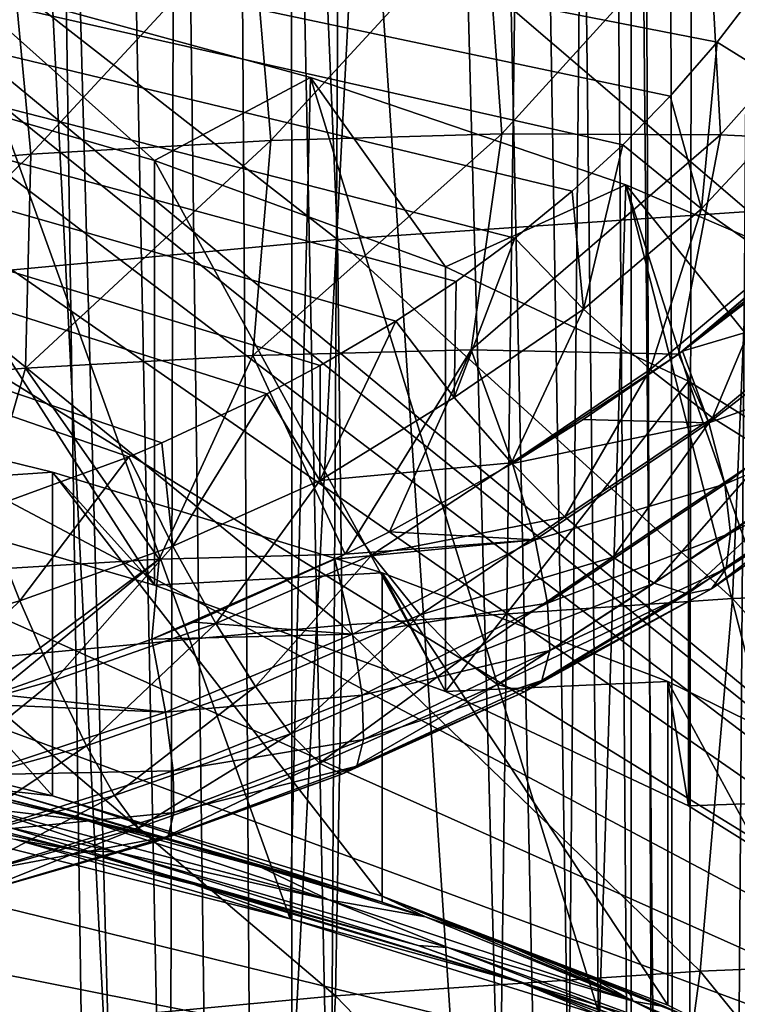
# Model space of a CAD drawing. Header units: metres. Extents: x -24 to 24, y -69 to 184.
# Tile 614 of 656: x 8.07 to 9.78, y 129.81 to 132.16. Entities that reach past the tile are written whole.
import ezdxf

# ---------------------------------------------------------------- set-up
doc = ezdxf.new("R2010")
doc.units = ezdxf.units.M
for name, color, linetype in [('1075', 7, 'CONTINUOUS'), ('1252', 7, 'CONTINUOUS'), ('1525', 7, 'CONTINUOUS'), ('1589', 7, 'CONTINUOUS'), ('1880', 7, 'CONTINUOUS'), ('1906', 7, 'CONTINUOUS'), ('2529', 7, 'CONTINUOUS'), ('2941', 7, 'CONTINUOUS'), ('367', 7, 'CONTINUOUS'), ('369', 7, 'CONTINUOUS'), ('373', 7, 'CONTINUOUS'), ('384', 7, 'CONTINUOUS'), ('3966', 2, 'CONTINUOUS'), ('3968', 7, 'CONTINUOUS'), ('420', 2, 'CONTINUOUS'), ('434', 7, 'CONTINUOUS'), ('466', 7, 'CONTINUOUS'), ('469', 7, 'CONTINUOUS'), ('479', 7, 'CONTINUOUS'), ('554', 2, 'CONTINUOUS'), ('563', 2, 'CONTINUOUS')]:
    doc.layers.add(name, color=color, linetype=linetype)

msp = doc.modelspace()

# ---------------------------------------------------------------- linework, layer by layer
at = {"layer": '1075'}
for points in [[(7.266926, 131.297819, 229.759048), (8.149351, 131.081476, 228.951644), (7.592079, 131.0442, 228.81253)], [(7.592079, 131.0442, 228.81253), (8.149351, 131.081476, 228.951644), (8.392549, 130.811853, 227.945398)], [(8.149351, 131.081476, 228.951644), (8.936125, 130.84174, 228.056939), (8.392549, 130.811853, 227.945398)], [(8.392549, 130.811853, 227.945398), (8.936125, 130.84174, 228.056939), (9.087517, 130.557749, 226.997068)], [(8.936125, 130.84174, 228.056939), (9.618159, 130.581392, 227.085305), (9.087517, 130.557749, 226.997068)], [(9.087517, 130.557749, 226.997068), (9.618159, 130.581392, 227.085305), (9.668103, 130.285139, 225.979672)], [(9.618159, 130.581392, 227.085305), (10.187542, 130.303432, 226.047944), (9.668103, 130.285139, 225.979672)], [(9.668103, 130.285139, 225.979672), (10.187542, 130.303432, 226.047944), (10.127065, 129.997452, 224.90601)]]:
    msp.add_3dface(points, dxfattribs=at)
at = {"layer": '1252'}
for points in [[(8.716774, 130.015126, 229.011493), (8.061916, 130.204599, 229.533526), (7.882141, 130.22449, 229.858868)], [(8.487692, 130.096698, 229.096574), (8.061916, 130.204599, 229.533526), (8.716774, 130.015126, 229.011493)], [(9.264841, 129.86334, 228.15606), (8.487692, 130.096698, 229.096574), (8.716774, 130.015126, 229.011493)], [(9.455415, 129.784644, 228.08397), (9.264841, 129.86334, 228.15606), (8.716774, 130.015126, 229.011493)], [(9.931993, 129.609796, 227.139304), (9.264841, 129.86334, 228.15606), (9.455415, 129.784644, 228.08397)]]:
    msp.add_3dface(points, dxfattribs=at)
at = {"layer": '1525'}
for points in [[(7.788582, 130.355696, 229.673121), (8.230963, 130.249801, 229.243359), (7.99786, 130.31193, 229.474414)], [(7.99786, 130.31193, 229.474414), (8.230963, 130.249801, 229.243359), (8.426416, 130.203788, 229.036246)], [(8.230963, 130.249801, 229.243359), (8.648611, 130.13776, 228.790204), (8.426416, 130.203788, 229.036246)], [(8.426416, 130.203788, 229.036246), (8.648611, 130.13776, 228.790204), (8.830043, 130.089678, 228.57539)], [(8.830043, 130.089678, 228.57539), (8.648611, 130.13776, 228.790204), (8.936023, 130.055029, 228.44608)], [(8.648611, 130.13776, 228.790204), (9.039974, 130.019971, 228.315241), (8.936023, 130.055029, 228.44608)]]:
    msp.add_3dface(points, dxfattribs=at)
at = {"layer": '1589'}
for points in [[(8.149369, 130.30873, 229.158681), (7.26694, 130.525075, 229.96609), (8.025967, 130.321839, 229.444251)], [(8.830043, 130.089678, 228.57539), (8.149369, 130.30873, 229.158681), (8.025967, 130.321839, 229.444251)], [(8.149369, 130.30873, 229.158681), (8.936023, 130.055029, 228.44608), (8.936127, 130.068999, 228.263992)], [(8.830043, 130.089678, 228.57539), (8.936023, 130.055029, 228.44608), (8.149369, 130.30873, 229.158681)], [(8.936023, 130.055029, 228.44608), (9.039974, 130.019971, 228.315241), (8.936127, 130.068999, 228.263992)], [(9.240278, 129.949167, 228.051167), (8.936127, 130.068999, 228.263992), (9.141225, 129.984739, 228.183777)], [(9.3372, 129.913236, 227.917341), (8.936127, 130.068999, 228.263992), (9.240278, 129.949167, 228.051167)], [(9.432845, 129.876617, 227.781082), (8.936127, 130.068999, 228.263992), (9.3372, 129.913236, 227.917341)], [(9.525302, 129.84005, 227.645131), (8.936127, 130.068999, 228.263992), (9.432845, 129.876617, 227.781082)], [(9.612468, 129.804451, 227.512892), (8.936127, 130.068999, 228.263992), (9.525302, 129.84005, 227.645131)], [(9.695288, 129.769546, 227.383358), (8.936127, 130.068999, 228.263992), (9.612468, 129.804451, 227.512892)], [(9.618168, 129.808648, 227.292347), (8.936127, 130.068999, 228.263992), (9.695288, 129.769546, 227.383358)], [(8.936127, 130.068999, 228.263992), (9.039974, 130.019971, 228.315241), (9.141225, 129.984739, 228.183777)]]:
    msp.add_3dface(points, dxfattribs=at)
at = {"layer": '1880'}
for points in [[(7.99786, 130.31193, 229.474414), (8.426416, 130.203788, 229.036246), (8.025967, 130.321839, 229.444251)], [(8.426416, 130.203788, 229.036246), (8.830043, 130.089678, 228.57539), (8.025967, 130.321839, 229.444251)]]:
    msp.add_3dface(points, dxfattribs=at)
at = {"layer": '1906'}
for points in [[(7.266926, 131.297819, 229.759048), (7.26694, 130.525075, 229.96609), (8.149369, 130.30873, 229.158681)], [(8.149351, 131.081476, 228.951644), (7.266926, 131.297819, 229.759048), (8.149369, 130.30873, 229.158681)], [(8.149351, 131.081476, 228.951644), (8.149369, 130.30873, 229.158681), (8.936127, 130.068999, 228.263992)], [(8.936125, 130.84174, 228.056939), (8.149351, 131.081476, 228.951644), (8.936127, 130.068999, 228.263992)], [(8.936125, 130.84174, 228.056939), (8.936127, 130.068999, 228.263992), (9.618168, 129.808648, 227.292347)], [(9.618159, 130.581392, 227.085305), (8.936125, 130.84174, 228.056939), (9.618168, 129.808648, 227.292347)], [(9.618159, 130.581392, 227.085305), (9.618168, 129.808648, 227.292347), (10.187557, 129.530682, 226.254965)], [(10.187542, 130.303432, 226.047944), (9.618159, 130.581392, 227.085305), (10.187557, 129.530682, 226.254965)]]:
    msp.add_3dface(points, dxfattribs=at)
at = {"layer": '2529'}
for points in [[(7.323194, 130.377317, 230.151773), (8.215618, 130.17727, 229.338424), (7.416585, 130.378054, 230.039866)], [(7.323194, 130.377317, 230.151773), (8.061916, 130.204599, 229.533526), (8.215618, 130.17727, 229.338424)], [(7.416585, 130.378054, 230.039866), (8.299127, 130.175053, 229.215066), (7.984425, 130.279411, 229.503292)], [(7.416585, 130.378054, 230.039866), (8.215618, 130.17727, 229.338424), (8.299127, 130.175053, 229.215066)], [(8.230963, 130.249801, 229.243359), (7.788582, 130.355696, 229.673121), (7.984425, 130.279411, 229.503292)], [(7.984425, 130.279411, 229.503292), (8.299127, 130.175053, 229.215066), (8.809066, 130.060414, 228.617312)], [(8.230963, 130.249801, 229.243359), (7.984425, 130.279411, 229.503292), (8.809066, 130.060414, 228.617312)], [(8.648611, 130.13776, 228.790204), (8.230963, 130.249801, 229.243359), (8.809066, 130.060414, 228.617312)], [(8.061916, 130.204599, 229.533526), (8.487692, 130.096698, 229.096574), (8.215618, 130.17727, 229.338424)], [(8.215618, 130.17727, 229.338424), (9.021957, 129.951142, 228.425201), (8.299127, 130.175053, 229.215066)], [(8.215618, 130.17727, 229.338424), (8.487692, 130.096698, 229.096574), (9.021957, 129.951142, 228.425201)], [(8.299127, 130.175053, 229.215066), (9.093411, 129.946317, 228.291812), (8.809066, 130.060414, 228.617312)], [(8.299127, 130.175053, 229.215066), (9.021957, 129.951142, 228.425201), (9.093411, 129.946317, 228.291812)], [(9.039974, 130.019971, 228.315241), (8.648611, 130.13776, 228.790204), (8.809066, 130.060414, 228.617312)], [(8.487692, 130.096698, 229.096574), (9.264841, 129.86334, 228.15606), (9.021957, 129.951142, 228.425201)], [(8.809066, 130.060414, 228.617312), (9.093411, 129.946317, 228.291812), (9.535589, 129.817843, 227.641588)], [(9.039974, 130.019971, 228.315241), (8.809066, 130.060414, 228.617312), (9.535589, 129.817843, 227.641588)], [(9.141225, 129.984739, 228.183777), (9.039974, 130.019971, 228.315241), (9.535589, 129.817843, 227.641588)], [(9.240278, 129.949167, 228.051167), (9.141225, 129.984739, 228.183777), (9.535589, 129.817843, 227.641588)], [(9.021957, 129.951142, 228.425201), (9.725849, 129.70214, 227.425078), (9.093411, 129.946317, 228.291812)], [(9.021957, 129.951142, 228.425201), (9.264841, 129.86334, 228.15606), (9.725849, 129.70214, 227.425078)], [(9.093411, 129.946317, 228.291812), (9.783492, 129.695155, 227.283467), (9.535589, 129.817843, 227.641588)], [(9.093411, 129.946317, 228.291812), (9.725849, 129.70214, 227.425078), (9.783492, 129.695155, 227.283467)], [(9.3372, 129.913236, 227.917341), (9.240278, 129.949167, 228.051167), (9.535589, 129.817843, 227.641588)], [(9.432845, 129.876617, 227.781082), (9.3372, 129.913236, 227.917341), (9.535589, 129.817843, 227.641588)], [(9.264841, 129.86334, 228.15606), (9.931993, 129.609796, 227.139304), (9.725849, 129.70214, 227.425078)], [(9.525302, 129.84005, 227.645131), (9.432845, 129.876617, 227.781082), (9.535589, 129.817843, 227.641588)], [(9.612468, 129.804451, 227.512892), (9.525302, 129.84005, 227.645131), (9.535589, 129.817843, 227.641588)], [(9.783492, 129.695155, 227.283467), (10.149676, 129.555562, 226.591664), (9.535589, 129.817843, 227.641588)], [(10.149676, 129.555562, 226.591664), (9.612468, 129.804451, 227.512892), (9.535589, 129.817843, 227.641588)]]:
    msp.add_3dface(points, dxfattribs=at)
at = {"layer": '2941'}
for points in [[(7.59215, 132.058404, 228.540701), (7.592079, 131.0442, 228.81253), (8.392549, 130.811853, 227.945398)], [(8.392568, 131.826069, 227.673615), (7.59215, 132.058404, 228.540701), (8.392549, 130.811853, 227.945398)], [(8.392568, 131.826069, 227.673615), (8.392549, 130.811853, 227.945398), (9.087517, 130.557749, 226.997068)], [(9.087458, 131.571995, 226.725398), (8.392568, 131.826069, 227.673615), (9.087517, 130.557749, 226.997068)], [(9.668066, 131.299382, 225.70799), (9.087458, 131.571995, 226.725398), (9.087517, 130.557749, 226.997068)], [(9.668066, 131.299382, 225.70799), (9.087517, 130.557749, 226.997068), (9.668103, 130.285139, 225.979672)], [(9.668066, 131.299382, 225.70799), (9.668103, 130.285139, 225.979672), (10.127065, 129.997452, 224.90601)], [(10.127082, 131.011662, 224.634208), (9.668066, 131.299382, 225.70799), (10.127065, 129.997452, 224.90601)]]:
    msp.add_3dface(points, dxfattribs=at)
at = {"layer": '367'}
for points in [[(9.530857, 145.2, -22.298548), (7.493662, -68.3, -23.063121), (7.493662, 145.2, -23.063121)], [(9.530857, -68.3, -22.298548), (7.493662, -68.3, -23.063121), (9.530857, 145.2, -22.298548)], [(11.491315, 145.2, -21.354442), (9.530857, -68.3, -22.298548), (9.530857, 145.2, -22.298548)], [(11.491315, -68.3, -21.354442), (9.530857, -68.3, -22.298548), (11.491315, 145.2, -21.354442)]]:
    msp.add_3dface(points, dxfattribs=at)
at = {"layer": '369'}
for points in [[(8.498087, 125.279155, 22.712222), (7.493662, 145.2, 23.063121), (6.892024, 125.285104, 23.25)], [(9.530857, 145.2, 22.298548), (7.493662, 145.2, 23.063121), (8.498087, 125.279155, 22.712222)], [(10.061175, 125.258644, 22.064344), (9.530857, 145.2, 22.298548), (8.498087, 125.279155, 22.712222)], [(11.491315, 145.2, 21.354442), (9.530857, 145.2, 22.298548), (10.061175, 125.258644, 22.064344)]]:
    msp.add_3dface(points, dxfattribs=at)
at = {"layer": '373'}
for points in [[(8.404031, 117.078155, 31.844411), (7.744492, 117.121991, 32.079788), (7.973852, 146.34323, 240.025613)], [(8.468643, 146.321564, 239.929914), (8.404031, 117.078155, 31.844411), (7.973852, 146.34323, 240.025613)], [(9.054924, 117.030988, 31.59047), (8.404031, 117.078155, 31.844411), (8.468643, 146.321564, 239.929914)], [(9.4365, 146.265815, 239.657781), (9.054924, 117.030988, 31.59047), (8.468643, 146.321564, 239.929914)], [(9.69641, 116.980597, 31.31836), (9.054924, 117.030988, 31.59047), (9.4365, 146.265815, 239.657781)], [(9.90746, 146.231918, 239.482057), (9.69641, 116.980597, 31.31836), (9.4365, 146.265815, 239.657781)], [(10.328971, 116.926983, 31.027914), (9.69641, 116.980597, 31.31836), (9.90746, 146.231918, 239.482057)]]:
    msp.add_3dface(points, dxfattribs=at)
at = {"layer": '384'}
for points in [[(9.811886, 132.649721, 242.327642), (8.790195, 132.580509, 242.631546), (9.811633, 131.704179, 242.198589)], [(8.790195, 132.580509, 242.631546), (7.745778, 132.483094, 242.822621), (8.82939, 131.637544, 242.49018)], [(9.811633, 131.704179, 242.198589), (8.790195, 132.580509, 242.631546), (8.82939, 131.637544, 242.49018)], [(8.82939, 131.637544, 242.49018), (7.745778, 132.483094, 242.822621), (7.825269, 131.543847, 242.673635)], [(9.811633, 131.704179, 242.198589), (8.82939, 131.637544, 242.49018), (9.772803, 130.779829, 241.964551)], [(10.672211, 130.816233, 241.589136), (9.811633, 131.704179, 242.198589), (9.772803, 130.779829, 241.964551)], [(8.82939, 131.637544, 242.49018), (7.825269, 131.543847, 242.673635), (8.840935, 130.716526, 242.240588)], [(9.772803, 130.779829, 241.964551), (8.82939, 131.637544, 242.49018), (8.840935, 130.716526, 242.240588)], [(8.840935, 130.716526, 242.240588), (7.825269, 131.543847, 242.673635), (7.88827, 130.627595, 242.414385)], [(10.672211, 130.816233, 241.589136), (9.772803, 130.779829, 241.964551), (10.536837, 129.923984, 241.278859)], [(9.772803, 130.779829, 241.964551), (8.840935, 130.716526, 242.240588), (9.69595, 129.889824, 241.628859)], [(10.536837, 129.923984, 241.278859), (9.772803, 130.779829, 241.964551), (9.69595, 129.889824, 241.628859)], [(8.840935, 130.716526, 242.240588), (7.88827, 130.627595, 242.414385), (8.824667, 129.83056, 241.886321)], [(9.69595, 129.889824, 241.628859), (8.840935, 130.716526, 242.240588), (8.824667, 129.83056, 241.886321)], [(8.824667, 129.83056, 241.886321), (7.88827, 130.627595, 242.414385), (7.933886, 129.747375, 242.04856)], [(10.536837, 129.923984, 241.278859), (9.69595, 129.889824, 241.628859), (10.355501, 129.078357, 240.875452)], [(9.69595, 129.889824, 241.628859), (8.824667, 129.83056, 241.886321), (9.582165, 129.046829, 241.196288)], [(10.355501, 129.078357, 240.875452), (9.69595, 129.889824, 241.628859), (9.582165, 129.046829, 241.196288)], [(8.824667, 129.83056, 241.886321), (7.933886, 129.747375, 242.04856), (8.780817, 128.992256, 241.432421)], [(9.582165, 129.046829, 241.196288), (8.824667, 129.83056, 241.886321), (8.780817, 128.992256, 241.432421)]]:
    msp.add_3dface(points, dxfattribs=at)
at = {"layer": '3966'}
for points in [[(7.908606, 132.258629, 229.287949), (8.716774, 130.015126, 229.011493), (7.882141, 130.22449, 229.858868)], [(7.908606, 132.258629, 229.287949), (8.764888, 132.024663, 228.414776), (8.716774, 130.015126, 229.011493)], [(8.764888, 132.024663, 228.414776), (9.455415, 129.784644, 228.08397), (8.716774, 130.015126, 229.011493)], [(8.764888, 132.024663, 228.414776), (9.518416, 131.768108, 227.457301), (9.455415, 129.784644, 228.08397)], [(9.518416, 131.768108, 227.457301), (10.08973, 129.535638, 227.08673), (9.455415, 129.784644, 228.08397)], [(9.518416, 131.768108, 227.457301), (10.160352, 131.491974, 226.426757), (10.08973, 129.535638, 227.08673)]]:
    msp.add_3dface(points, dxfattribs=at)
at = {"layer": '3968'}
for points in [[(11.355526, 132.970811, 223.038043), (11.453786, 129.202222, 208.963535), (7.249161, 132.678671, 222.363223)], [(11.453786, 129.202222, 208.963535), (7.405601, 132.459743, 221.530342), (7.249161, 132.678671, 222.363223)], [(11.453786, 129.202222, 208.963535), (7.460642, 132.234956, 220.685858), (7.405601, 132.459743, 221.530342)], [(11.453786, 129.202222, 208.963535), (7.41356, 132.007662, 219.84235), (7.460642, 132.234956, 220.685858)], [(11.453786, 129.202222, 208.963535), (7.264957, 131.78064, 219.010125), (7.41356, 132.007662, 219.84235)], [(11.453786, 129.202222, 208.963535), (7.016877, 131.557129, 218.201071), (7.264957, 131.78064, 219.010125)], [(11.453786, 129.202222, 208.963535), (6.672685, 131.340125, 217.426024), (7.016877, 131.557129, 218.201071)], [(11.453786, 129.202222, 208.963535), (6.237137, 131.132634, 216.695723), (6.672685, 131.340125, 217.426024)], [(11.453786, 129.202222, 208.963535), (5.715845, 130.937366, 216.019717), (6.237137, 131.132634, 216.695723)], [(11.453786, 129.202222, 208.963535), (5.116116, 130.757077, 215.407545), (5.715845, 130.937366, 216.019717)], [(11.453786, 129.202222, 208.963535), (4.448521, 130.594744, 214.869256), (5.116116, 130.757077, 215.407545)], [(11.453786, 129.202222, 208.963535), (3.708261, 130.449854, 214.403414), (4.448521, 130.594744, 214.869256)], [(11.453786, 129.202222, 208.963535), (2.955178, 130.332545, 214.041803), (3.708261, 130.449854, 214.403414)], [(11.453786, 129.202222, 208.963535), (2.232799, 130.244057, 213.784648), (2.955178, 130.332545, 214.041803)], [(11.453786, 129.202222, 208.963535), (1.477006, 130.173805, 213.598931), (2.232799, 130.244057, 213.784648)], [(11.453786, 129.202222, 208.963535), (0.71223, 130.124155, 213.491011), (1.477006, 130.173805, 213.598931)], [(11.453786, 129.202222, 208.963535), (0.000044, 130.096388, 213.459446), (0.71223, 130.124155, 213.491011)], [(0.000044, 130.096388, 213.459446), (11.453786, 129.202222, 208.963535), (5.726893, 129.089936, 209.123895)]]:
    msp.add_3dface(points, dxfattribs=at)
at = {"layer": '420'}
for points in [[(8.392568, 131.826069, 227.673615), (7.908606, 132.258629, 229.287949), (7.59215, 132.058404, 228.540701)], [(8.764888, 132.024663, 228.414776), (7.908606, 132.258629, 229.287949), (8.392568, 131.826069, 227.673615)], [(9.087458, 131.571995, 226.725398), (8.764888, 132.024663, 228.414776), (8.392568, 131.826069, 227.673615)], [(9.518416, 131.768108, 227.457301), (8.764888, 132.024663, 228.414776), (9.087458, 131.571995, 226.725398)], [(9.668066, 131.299382, 225.70799), (9.518416, 131.768108, 227.457301), (9.087458, 131.571995, 226.725398)], [(10.127082, 131.011662, 224.634208), (9.518416, 131.768108, 227.457301), (9.668066, 131.299382, 225.70799)], [(10.160352, 131.491974, 226.426757), (9.518416, 131.768108, 227.457301), (10.127082, 131.011662, 224.634208)]]:
    msp.add_3dface(points, dxfattribs=at)
at = {"layer": '434'}
for points in [[(7.787441, 113.458673, 32.549442), (8.725574, 113.389413, 32.197097), (7.950306, 141.953719, 235.325469)], [(7.950306, 141.953719, 235.325469), (8.725574, 113.389413, 32.197097), (8.155233, 141.934568, 235.219126)], [(8.155233, 141.934568, 235.219126), (8.725574, 113.389413, 32.197097), (8.351994, 141.913551, 235.099031)], [(8.351994, 141.913551, 235.099031), (8.725574, 113.389413, 32.197097), (8.539669, 141.890783, 234.965775)], [(8.539669, 141.890783, 234.965775), (8.725574, 113.389413, 32.197097), (8.717296, 141.866398, 234.820066)], [(8.717296, 141.866398, 234.820066), (8.725574, 113.389413, 32.197097), (8.883996, 141.840537, 234.662657)], [(8.725574, 113.389413, 32.197097), (9.646918, 113.31281, 31.805536), (8.883996, 141.840537, 234.662657)], [(8.883996, 141.840537, 234.662657), (9.646918, 113.31281, 31.805536), (9.039017, 141.813338, 234.494324)], [(9.039017, 141.813338, 234.494324), (9.646918, 113.31281, 31.805536), (9.181638, 141.784946, 234.315864)], [(9.181638, 141.784946, 234.315864), (9.646918, 113.31281, 31.805536), (9.311172, 141.755519, 234.128208)], [(9.311172, 141.755519, 234.128208), (9.646918, 113.31281, 31.805536), (9.426982, 141.725226, 233.932335)], [(9.426982, 141.725226, 233.932335), (9.646918, 113.31281, 31.805536), (9.528578, 141.694217, 233.729159)], [(9.528578, 141.694217, 233.729159), (9.646918, 113.31281, 31.805536), (9.61556, 141.66264, 233.519582)], [(9.61556, 141.66264, 233.519582), (9.646918, 113.31281, 31.805536), (9.687511, 141.630654, 233.304581)], [(9.646918, 113.31281, 31.805536), (10.537895, 113.230363, 31.381983), (9.687511, 141.630654, 233.304581)], [(9.687511, 141.630654, 233.304581), (10.537895, 113.230363, 31.381983), (9.744066, 141.598447, 233.08538)], [(9.744066, 141.598447, 233.08538), (10.537895, 113.230363, 31.381983), (9.784953, 141.566212, 232.86326)]]:
    msp.add_3dface(points, dxfattribs=at)
at = {"layer": '466'}
for points in [[(8.625243, 132.411781, 239.342612), (9.182936, 132.430375, 239.102265), (8.670582, 131.874434, 239.150196)], [(8.670582, 131.874434, 239.150196), (9.182936, 132.430375, 239.102265), (9.22167, 131.890015, 238.901324)], [(9.182936, 132.430375, 239.102265), (9.714322, 132.432068, 238.806258), (9.22167, 131.890015, 238.901324)], [(9.22167, 131.890015, 238.901324), (9.714322, 132.432068, 238.806258), (9.743839, 131.887817, 238.594991)], [(9.714322, 132.432068, 238.806258), (10.213228, 132.416409, 238.457665), (9.743839, 131.887817, 238.594991)], [(8.047609, 132.37686, 239.524935), (8.625243, 132.411781, 239.342612), (8.097557, 131.841681, 239.338878)], [(8.097557, 131.841681, 239.338878), (8.625243, 132.411781, 239.342612), (8.670582, 131.874434, 239.150196)], [(9.743839, 131.887817, 238.594991), (10.213228, 132.416409, 238.457665), (10.232873, 131.864921, 238.231598)], [(7.509523, 131.79246, 239.465473), (8.047609, 132.37686, 239.524935), (8.097557, 131.841681, 239.338878)], [(8.627878, 131.360365, 238.916507), (9.22167, 131.890015, 238.901324), (9.149128, 131.374231, 238.677967)], [(8.670582, 131.874434, 239.150196), (9.22167, 131.890015, 238.901324), (8.627878, 131.360365, 238.916507)], [(9.22167, 131.890015, 238.901324), (9.743839, 131.887817, 238.594991), (9.149128, 131.374231, 238.677967)], [(9.149128, 131.374231, 238.677967), (9.743839, 131.887817, 238.594991), (9.644083, 131.363664, 238.378516)], [(9.743839, 131.887817, 238.594991), (10.232873, 131.864921, 238.231598), (9.644083, 131.363664, 238.378516)], [(8.085108, 131.329933, 239.097385), (8.670582, 131.874434, 239.150196), (8.627878, 131.360365, 238.916507)], [(8.097557, 131.841681, 239.338878), (8.670582, 131.874434, 239.150196), (8.085108, 131.329933, 239.097385)], [(9.644083, 131.363664, 238.378516), (10.232873, 131.864921, 238.231598), (9.653682, 131.370642, 238.376646)], [(10.232873, 131.864921, 238.231598), (10.037353, 131.680004, 238.288498), (9.653682, 131.370642, 238.376646)], [(7.509523, 131.79246, 239.465473), (8.097557, 131.841681, 239.338878), (7.527598, 131.283608, 239.218696)], [(7.527598, 131.283608, 239.218696), (8.097557, 131.841681, 239.338878), (8.085108, 131.329933, 239.097385)], [(9.653682, 131.370642, 238.376646), (10.037353, 131.680004, 238.288498), (9.869006, 131.536506, 238.330604)], [(8.627878, 131.360365, 238.916507), (9.149128, 131.374231, 238.677967), (8.848023, 130.885826, 238.492484)], [(8.848023, 130.885826, 238.492484), (9.149128, 131.374231, 238.677967), (8.953855, 130.939244, 238.481262)], [(8.953855, 130.939244, 238.481262), (9.149128, 131.374231, 238.677967), (9.247545, 131.102587, 238.444419)], [(9.149128, 131.374231, 238.677967), (9.644083, 131.363664, 238.378516), (9.247545, 131.102587, 238.444419)], [(8.085108, 131.329933, 239.097385), (8.627878, 131.360365, 238.916507), (8.40357, 130.874305, 238.681533)], [(8.40357, 130.874305, 238.681533), (8.627878, 131.360365, 238.916507), (8.848023, 130.885826, 238.492484)], [(9.644083, 131.363664, 238.378516), (9.416184, 131.207438, 238.418936), (9.247545, 131.102587, 238.444419)], [(7.527598, 131.283608, 239.218696), (8.085108, 131.329933, 239.097385), (7.94557, 130.845843, 238.821942)], [(7.94557, 130.845843, 238.821942), (8.085108, 131.329933, 239.097385), (8.40357, 130.874305, 238.681533)], [(7.940488, 130.529407, 238.557649), (8.40357, 130.874305, 238.681533), (8.012312, 130.551554, 238.553987)], [(7.94557, 130.845843, 238.821942), (8.40357, 130.874305, 238.681533), (7.940488, 130.529407, 238.557649)], [(8.012312, 130.551554, 238.553987), (8.40357, 130.874305, 238.681533), (8.386737, 130.68322, 238.531422)], [(8.848023, 130.885826, 238.492484), (8.823597, 130.873883, 238.494937), (8.386737, 130.68322, 238.531422)], [(8.40357, 130.874305, 238.681533), (8.848023, 130.885826, 238.492484), (8.386737, 130.68322, 238.531422)], [(8.386737, 130.68322, 238.531422), (8.823597, 130.873883, 238.494937), (8.486916, 130.723252, 238.524165)]]:
    msp.add_3dface(points, dxfattribs=at)
at = {"layer": '469'}
for points in [[(8.331806, 131.118734, 236.042259), (0, 134.01112, 234.452787), (7.985032, 130.991474, 236.091583)], [(8.410031, 131.151584, 236.029201), (0, 134.01112, 234.452787), (8.331806, 131.118734, 236.042259)], [(8.660595, 131.268786, 235.981789), (0, 134.01112, 234.452787), (8.410031, 131.151584, 236.029201)], [(8.788349, 131.33645, 235.953928), (0, 134.01112, 234.452787), (8.660595, 131.268786, 235.981789)], [(8.968685, 131.442522, 235.909676), (0, 134.01112, 234.452787), (8.788349, 131.33645, 235.953928)], [(9.112951, 131.537713, 235.869456), (0, 134.01112, 234.452787), (8.968685, 131.442522, 235.909676)], [(9.253479, 131.640845, 235.825425), (0, 134.01112, 234.452787), (9.112951, 131.537713, 235.869456)], [(9.3902, 131.752929, 235.777109), (0, 134.01112, 234.452787), (9.253479, 131.640845, 235.825425)], [(9.510827, 131.863505, 235.729032), (0, 134.01112, 234.452787), (9.3902, 131.752929, 235.777109)], [(9.624288, 131.979807, 235.678078), (0, 134.01112, 234.452787), (9.510827, 131.863505, 235.729032)], [(9.73624, 132.10933, 235.620915), (0, 134.01112, 234.452787), (9.624288, 131.979807, 235.678078)], [(9.818353, 132.216362, 235.573378), (0, 134.01112, 234.452787), (9.73624, 132.10933, 235.620915)]]:
    msp.add_3dface(points, dxfattribs=at)
at = {"layer": '479'}
for points in [[(9.818353, 132.216362, 235.573378), (9.73624, 132.10933, 235.620915), (9.947812, 131.977285, 235.714723)], [(9.73624, 132.10933, 235.620915), (9.624288, 131.979807, 235.678078), (9.698822, 131.710588, 235.831217)], [(9.947812, 131.977285, 235.714723), (9.73624, 132.10933, 235.620915), (9.698822, 131.710588, 235.831217)], [(9.624288, 131.979807, 235.678078), (9.510827, 131.863505, 235.729032), (9.698822, 131.710588, 235.831217)], [(9.881227, 131.583204, 235.971443), (9.947812, 131.977285, 235.714723), (9.698822, 131.710588, 235.831217)], [(9.510827, 131.863505, 235.729032), (9.3902, 131.752929, 235.777109), (9.41706, 131.471378, 235.933914)], [(9.698822, 131.710588, 235.831217), (9.510827, 131.863505, 235.729032), (9.41706, 131.471378, 235.933914)], [(9.3902, 131.752929, 235.777109), (9.253479, 131.640845, 235.825425), (9.41706, 131.471378, 235.933914)], [(9.576571, 131.327458, 236.07911), (9.698822, 131.710588, 235.831217), (9.41706, 131.471378, 235.933914)], [(9.881227, 131.583204, 235.971443), (9.698822, 131.710588, 235.831217), (9.576571, 131.327458, 236.07911)], [(9.41706, 131.471378, 235.933914), (9.253479, 131.640845, 235.825425), (9.107991, 131.260494, 236.022601)], [(9.253479, 131.640845, 235.825425), (9.112951, 131.537713, 235.869456), (9.107991, 131.260494, 236.022601)], [(9.725192, 131.211793, 236.257357), (9.881227, 131.583204, 235.971443), (9.576571, 131.327458, 236.07911)], [(10.050995, 131.483872, 236.146011), (9.881227, 131.583204, 235.971443), (9.725192, 131.211793, 236.257357)], [(9.112951, 131.537713, 235.869456), (8.968685, 131.442522, 235.909676), (9.107991, 131.260494, 236.022601)], [(9.653682, 131.370642, 238.376646), (9.869006, 131.536506, 238.330604), (10.111404, 131.507081, 238.109646)], [(9.653682, 131.370642, 238.376646), (10.111404, 131.507081, 238.109646), (9.716547, 131.200013, 238.197473)], [(10.111404, 131.507081, 238.109646), (10.158716, 131.357391, 237.903264), (9.716547, 131.200013, 238.197473)], [(9.858482, 131.12784, 236.463329), (10.050995, 131.483872, 236.146011), (9.725192, 131.211793, 236.257357)], [(9.244816, 131.103817, 236.170974), (9.41706, 131.471378, 235.933914), (9.107991, 131.260494, 236.022601)], [(9.576571, 131.327458, 236.07911), (9.41706, 131.471378, 235.933914), (9.244816, 131.103817, 236.170974)], [(9.107991, 131.260494, 236.022601), (8.968685, 131.442522, 235.909676), (8.787331, 131.06159, 236.109797)], [(8.968685, 131.442522, 235.909676), (8.788349, 131.33645, 235.953928), (8.787331, 131.06159, 236.109797)], [(9.644083, 131.363664, 238.378516), (9.653682, 131.370642, 238.376646), (9.716547, 131.200013, 238.197473)], [(9.416184, 131.207438, 238.418936), (9.644083, 131.363664, 238.378516), (9.716547, 131.200013, 238.197473)], [(9.716547, 131.200013, 238.197473), (10.158716, 131.357391, 237.903264), (9.754307, 131.053181, 237.991808)], [(10.158716, 131.357391, 237.903264), (10.17774, 131.235063, 237.675421), (9.754307, 131.053181, 237.991808)], [(8.788349, 131.33645, 235.953928), (8.660595, 131.268786, 235.981789), (8.787331, 131.06159, 236.109797)], [(9.372408, 130.975304, 236.351217), (9.576571, 131.327458, 236.07911), (9.244816, 131.103817, 236.170974)], [(9.725192, 131.211793, 236.257357), (9.576571, 131.327458, 236.07911), (9.372408, 130.975304, 236.351217)], [(8.660595, 131.268786, 235.981789), (8.410031, 131.151584, 236.029201), (8.436217, 130.905278, 236.17175)], [(8.787331, 131.06159, 236.109797), (8.660595, 131.268786, 235.981789), (8.436217, 130.905278, 236.17175)], [(9.244816, 131.103817, 236.170974), (9.107991, 131.260494, 236.022601), (8.787331, 131.06159, 236.109797)], [(9.754307, 131.053181, 237.991808), (10.17774, 131.235063, 237.675421), (9.768053, 130.935983, 237.765183)], [(10.17774, 131.235063, 237.675421), (10.16791, 131.143751, 237.432924), (9.768053, 130.935983, 237.765183)], [(9.247545, 131.102587, 238.444419), (9.416184, 131.207438, 238.418936), (9.716547, 131.200013, 238.197473)], [(9.247545, 131.102587, 238.444419), (9.716547, 131.200013, 238.197473), (9.301633, 130.920034, 238.247392)], [(9.716547, 131.200013, 238.197473), (9.754307, 131.053181, 237.991808), (9.301633, 130.920034, 238.247392)], [(9.487067, 130.878684, 236.558102), (9.725192, 131.211793, 236.257357), (9.372408, 130.975304, 236.351217)], [(9.858482, 131.12784, 236.463329), (9.725192, 131.211793, 236.257357), (9.487067, 130.878684, 236.558102)], [(8.410031, 131.151584, 236.029201), (8.331806, 131.118734, 236.042259), (8.436217, 130.905278, 236.17175)], [(9.768053, 130.935983, 237.765183), (10.16791, 131.143751, 237.432924), (9.757386, 130.851818, 237.524173)], [(10.16791, 131.143751, 237.432924), (10.129518, 131.086184, 237.183022), (9.757386, 130.851818, 237.524173)], [(8.331806, 131.118734, 236.042259), (7.985032, 130.991474, 236.091583), (8.071201, 130.774626, 236.221427)], [(8.436217, 130.905278, 236.17175), (8.331806, 131.118734, 236.042259), (8.071201, 130.774626, 236.221427)], [(9.585466, 130.81676, 236.785625), (9.858482, 131.12784, 236.463329), (9.487067, 130.878684, 236.558102)], [(9.972457, 131.078108, 236.690871), (9.858482, 131.12784, 236.463329), (9.585466, 130.81676, 236.785625)], [(8.911955, 130.884294, 236.278333), (9.244816, 131.103817, 236.170974), (8.787331, 131.06159, 236.109797)], [(9.372408, 130.975304, 236.351217), (9.244816, 131.103817, 236.170974), (8.911955, 130.884294, 236.278333)], [(8.953855, 130.939244, 238.481262), (9.247545, 131.102587, 238.444419), (9.301633, 130.920034, 238.247392)], [(9.757386, 130.851818, 237.524173), (10.129518, 131.086184, 237.183022), (9.722615, 130.803129, 237.275771)], [(10.129518, 131.086184, 237.183022), (10.063711, 131.064083, 236.933183), (9.722615, 130.803129, 237.275771)], [(8.539005, 130.720645, 236.340752), (8.787331, 131.06159, 236.109797), (8.436217, 130.905278, 236.17175)], [(8.911955, 130.884294, 236.278333), (8.787331, 131.06159, 236.109797), (8.539005, 130.720645, 236.340752)], [(9.664748, 130.791329, 237.027184), (9.972457, 131.078108, 236.690871), (9.585466, 130.81676, 236.785625)], [(10.063711, 131.064083, 236.933183), (9.972457, 131.078108, 236.690871), (9.664748, 130.791329, 237.027184)], [(9.722615, 130.803129, 237.275771), (10.063711, 131.064083, 236.933183), (9.664748, 130.791329, 237.027184)], [(9.301633, 130.920034, 238.247392), (9.754307, 131.053181, 237.991808), (9.331011, 130.768953, 238.020059)], [(9.754307, 131.053181, 237.991808), (9.768053, 130.935983, 237.765183), (9.331011, 130.768953, 238.020059)], [(8.071201, 130.774626, 236.221427), (7.985032, 130.991474, 236.091583), (7.695541, 130.667753, 236.259847)], [(9.026724, 130.741045, 236.482482), (9.372408, 130.975304, 236.351217), (8.911955, 130.884294, 236.278333)], [(9.487067, 130.878684, 236.558102), (9.372408, 130.975304, 236.351217), (9.026724, 130.741045, 236.482482)], [(8.823597, 130.873883, 238.494937), (9.301633, 130.920034, 238.247392), (8.865885, 130.694927, 238.297349)], [(8.823597, 130.873883, 238.494937), (8.848023, 130.885826, 238.492484), (9.301633, 130.920034, 238.247392)], [(8.848023, 130.885826, 238.492484), (8.953855, 130.939244, 238.481262), (9.301633, 130.920034, 238.247392)], [(9.301633, 130.920034, 238.247392), (9.331011, 130.768953, 238.020059), (8.865885, 130.694927, 238.297349)], [(9.331011, 130.768953, 238.020059), (9.768053, 130.935983, 237.765183), (9.336498, 130.655783, 237.769996)], [(9.768053, 130.935983, 237.765183), (9.757386, 130.851818, 237.524173), (9.336498, 130.655783, 237.769996)], [(8.154099, 130.584957, 236.390146), (8.436217, 130.905278, 236.17175), (8.071201, 130.774626, 236.221427)], [(8.539005, 130.720645, 236.340752), (8.436217, 130.905278, 236.17175), (8.154099, 130.584957, 236.390146)], [(8.486916, 130.723252, 238.524165), (8.823597, 130.873883, 238.494937), (8.865885, 130.694927, 238.297349)], [(8.633671, 130.569545, 236.54428), (8.911955, 130.884294, 236.278333), (8.539005, 130.720645, 236.340752)], [(9.026724, 130.741045, 236.482482), (8.911955, 130.884294, 236.278333), (8.633671, 130.569545, 236.54428)], [(9.127793, 130.636641, 236.715406), (9.487067, 130.878684, 236.558102), (9.026724, 130.741045, 236.482482)], [(9.585466, 130.81676, 236.785625), (9.487067, 130.878684, 236.558102), (9.127793, 130.636641, 236.715406)], [(9.336498, 130.655783, 237.769996), (9.757386, 130.851818, 237.524173), (9.317908, 130.584314, 237.50558)], [(9.757386, 130.851818, 237.524173), (9.722615, 130.803129, 237.275771), (9.317908, 130.584314, 237.50558)], [(9.211778, 130.57458, 236.969304), (9.585466, 130.81676, 236.785625), (9.127793, 130.636641, 236.715406)], [(9.664748, 130.791329, 237.027184), (9.585466, 130.81676, 236.785625), (9.211778, 130.57458, 236.969304)], [(9.317908, 130.584314, 237.50558), (9.722615, 130.803129, 237.275771), (9.275866, 130.556941, 237.235669)], [(9.722615, 130.803129, 237.275771), (9.664748, 130.791329, 237.027184), (9.275866, 130.556941, 237.235669)], [(9.275866, 130.556941, 237.235669), (9.664748, 130.791329, 237.027184), (9.211778, 130.57458, 236.969304)], [(7.760482, 130.474644, 236.427999), (8.071201, 130.774626, 236.221427), (7.695541, 130.667753, 236.259847)], [(8.154099, 130.584957, 236.390146), (8.071201, 130.774626, 236.221427), (7.760482, 130.474644, 236.427999)], [(8.865885, 130.694927, 238.297349), (9.331011, 130.768953, 238.020059), (8.888618, 130.549486, 238.070311)], [(9.331011, 130.768953, 238.020059), (9.336498, 130.655783, 237.769996), (8.888618, 130.549486, 238.070311)], [(8.717134, 130.456894, 236.775711), (9.026724, 130.741045, 236.482482), (8.633671, 130.569545, 236.54428)], [(9.127793, 130.636641, 236.715406), (9.026724, 130.741045, 236.482482), (8.717134, 130.456894, 236.775711)], [(8.23037, 130.42825, 236.592477), (8.539005, 130.720645, 236.340752), (8.154099, 130.584957, 236.390146)], [(8.633671, 130.569545, 236.54428), (8.539005, 130.720645, 236.340752), (8.23037, 130.42825, 236.592477)], [(8.386737, 130.68322, 238.531422), (8.486916, 130.723252, 238.524165), (8.865885, 130.694927, 238.297349)], [(8.012312, 130.551554, 238.553987), (8.386737, 130.68322, 238.531422), (8.419304, 130.508534, 238.333095)], [(8.386737, 130.68322, 238.531422), (8.865885, 130.694927, 238.297349), (8.419304, 130.508534, 238.333095)], [(8.865885, 130.694927, 238.297349), (8.888618, 130.549486, 238.070311), (8.419304, 130.508534, 238.333095)], [(8.786677, 130.38636, 237.027515), (9.127793, 130.636641, 236.715406), (8.717134, 130.456894, 236.775711)], [(9.211778, 130.57458, 236.969304), (9.127793, 130.636641, 236.715406), (8.786677, 130.38636, 237.027515)], [(8.888618, 130.549486, 238.070311), (9.336498, 130.655783, 237.769996), (8.891852, 130.443148, 237.821518)], [(9.336498, 130.655783, 237.769996), (9.317908, 130.584314, 237.50558), (8.891852, 130.443148, 237.821518)], [(7.820074, 130.313989, 236.629052), (8.154099, 130.584957, 236.390146), (7.760482, 130.474644, 236.427999)], [(8.23037, 130.42825, 236.592477), (8.154099, 130.584957, 236.390146), (7.820074, 130.313989, 236.629052)], [(8.297598, 130.309472, 236.822008), (8.633671, 130.569545, 236.54428), (8.23037, 130.42825, 236.592477)], [(8.717134, 130.456894, 236.775711), (8.633671, 130.569545, 236.54428), (8.297598, 130.309472, 236.822008)], [(8.840038, 130.360236, 237.291497), (9.211778, 130.57458, 236.969304), (8.786677, 130.38636, 237.027515)], [(9.275866, 130.556941, 237.235669), (9.211778, 130.57458, 236.969304), (8.840038, 130.360236, 237.291497)], [(8.891852, 130.443148, 237.821518), (9.317908, 130.584314, 237.50558), (8.875481, 130.379373, 237.559067)], [(9.317908, 130.584314, 237.50558), (9.275866, 130.556941, 237.235669), (8.875481, 130.379373, 237.559067)], [(7.940488, 130.529407, 238.557649), (8.012312, 130.551554, 238.553987), (8.419304, 130.508534, 238.333095)], [(8.419304, 130.508534, 238.333095), (8.888618, 130.549486, 238.070311), (8.436998, 130.368707, 238.106274)], [(8.888618, 130.549486, 238.070311), (8.891852, 130.443148, 237.821518), (8.436998, 130.368707, 238.106274)], [(8.875481, 130.379373, 237.559067), (9.275866, 130.556941, 237.235669), (8.840038, 130.360236, 237.291497)], [(7.940488, 130.529407, 238.557649), (8.419304, 130.508534, 238.333095), (7.9659, 130.358834, 238.358563)], [(8.419304, 130.508534, 238.333095), (8.436998, 130.368707, 238.106274), (7.9659, 130.358834, 238.358563)], [(8.353652, 130.232387, 237.071464), (8.717134, 130.456894, 236.775711), (8.297598, 130.309472, 236.822008)], [(8.786677, 130.38636, 237.027515), (8.717134, 130.456894, 236.775711), (8.353652, 130.232387, 237.071464)], [(7.872469, 130.190771, 236.85677), (8.23037, 130.42825, 236.592477), (7.820074, 130.313989, 236.629052)], [(8.297598, 130.309472, 236.822008), (8.23037, 130.42825, 236.592477), (7.872469, 130.190771, 236.85677)], [(8.436998, 130.368707, 238.106274), (8.891852, 130.443148, 237.821518), (8.439099, 130.268696, 237.858675)], [(8.891852, 130.443148, 237.821518), (8.875481, 130.379373, 237.559067), (8.439099, 130.268696, 237.858675)], [(8.396755, 130.199438, 237.332938), (8.786677, 130.38636, 237.027515), (8.353652, 130.232387, 237.071464)], [(8.840038, 130.360236, 237.291497), (8.786677, 130.38636, 237.027515), (8.396755, 130.199438, 237.332938)], [(8.439099, 130.268696, 237.858675), (8.875481, 130.379373, 237.559067), (8.425542, 130.211671, 237.598143)], [(8.875481, 130.379373, 237.559067), (8.840038, 130.360236, 237.291497), (8.425542, 130.211671, 237.598143)], [(7.9659, 130.358834, 238.358563), (8.436998, 130.368707, 238.106274), (7.979986, 130.223835, 238.131935)], [(8.436998, 130.368707, 238.106274), (8.439099, 130.268696, 237.858675), (7.979986, 130.223835, 238.131935)], [(8.425542, 130.211671, 237.598143), (8.840038, 130.360236, 237.291497), (8.396755, 130.199438, 237.332938)], [(7.91604, 130.10881, 237.10409), (8.297598, 130.309472, 236.822008), (7.872469, 130.190771, 236.85677)], [(8.353652, 130.232387, 237.071464), (8.297598, 130.309472, 236.822008), (7.91604, 130.10881, 237.10409)], [(7.979986, 130.223835, 238.131935), (8.439099, 130.268696, 237.858675), (7.981914, 130.129068, 237.885361)], [(8.439099, 130.268696, 237.858675), (8.425542, 130.211671, 237.598143), (7.981914, 130.129068, 237.885361)], [(7.949438, 130.07065, 237.363343), (8.353652, 130.232387, 237.071464), (7.91604, 130.10881, 237.10409)], [(8.396755, 130.199438, 237.332938), (8.353652, 130.232387, 237.071464), (7.949438, 130.07065, 237.363343)], [(7.971625, 130.077473, 237.626487), (8.396755, 130.199438, 237.332938), (7.949438, 130.07065, 237.363343)], [(7.981914, 130.129068, 237.885361), (8.425542, 130.211671, 237.598143), (7.971625, 130.077473, 237.626487)], [(8.425542, 130.211671, 237.598143), (8.396755, 130.199438, 237.332938), (7.971625, 130.077473, 237.626487)]]:
    msp.add_3dface(points, dxfattribs=at)
at = {"layer": '554'}
for points in [[(9.917613, 117.5, -19.917416), (8.037627, 145.7, -20.747507), (8.03754, 117.5, -20.747541)], [(9.917678, 145.7, -19.917383), (8.037627, 145.7, -20.747507), (9.917613, 117.5, -19.917416)]]:
    msp.add_3dface(points, dxfattribs=at)
at = {"layer": '563'}
for points in [[(8.03754, 117.5, 20.747541), (8.037627, 145.7, 20.747507), (9.917613, 117.5, 19.917416)], [(8.037627, 145.7, 20.747507), (9.917678, 145.7, 19.917383), (9.917613, 117.5, 19.917416)]]:
    msp.add_3dface(points, dxfattribs=at)

doc.saveas('drawing.dxf')
